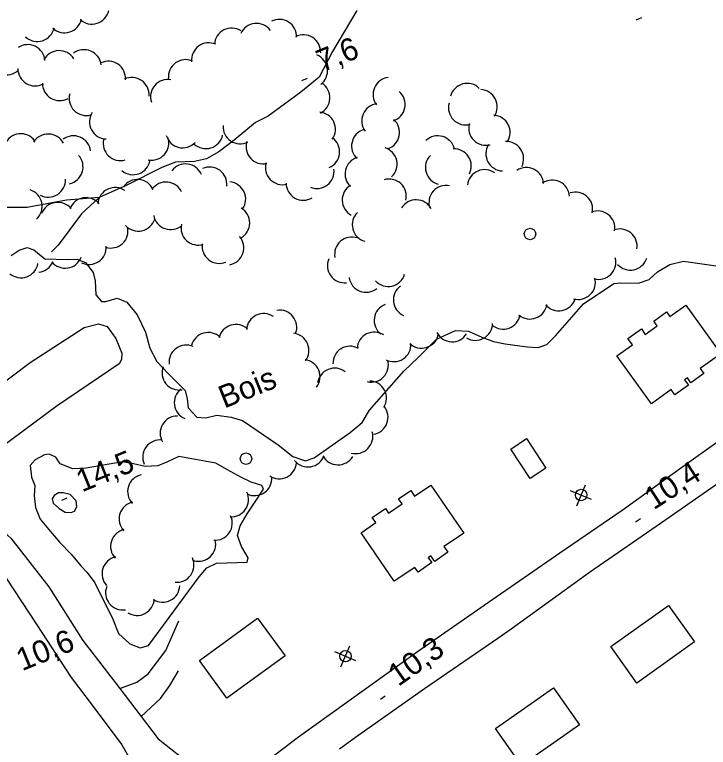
# Model space of a CAD drawing. Extents: x 362852 to 366875, y 5563573 to 5566479.
# Drawn here: x 365266.8 to 365387.8, y 5565014.2 to 5565142 of the extents above; entities that cross this region are included whole.
import ezdxf

# ---------------------------------------------------------------- set-up
doc = ezdxf.new("R2010")
doc.units = 0
for name, color, linetype in [('Niveau 1', 7, 'Continuous'), ('Niveau 19', 7, 'Continuous'), ('Niveau 2', 7, 'Continuous'), ('Niveau 21', 7, 'Continuous'), ('Niveau 22', 7, 'Continuous'), ('Niveau 3', 7, 'Continuous'), ('Niveau 31', 7, 'Continuous'), ('Niveau 36', 7, 'Continuous'), ('Niveau 44', 7, 'Continuous')]:
    doc.layers.add(name, color=color, linetype=linetype)

msp = doc.modelspace()

# ---------------------------------------------------------------- linework, layer by layer
at = {"layer": 'Niveau 1'}
for points in [[(365266.26, 5565099.98), (365267.62, 5565100.91), (365269.05, 5565101.37), (365270.2, 5565100.98), (365272.1, 5565099.39), (365276, 5565099.26), (365277.71, 5565099.34), (365279.21, 5565098.72), (365280.53, 5565097.02), (365280.88, 5565095.55), (365281.02, 5565093.12), (365282.01, 5565091.91), (365282.73, 5565091.96), (365284.73, 5565092.54), (365286.38, 5565091.85), (365288.18, 5565089.6), (365289.66, 5565086.61), (365290.43, 5565083.82), (365291.65, 5565081.46), (365293.66, 5565079.3), (365296.59, 5565076.41), (365296.95, 5565074.94), (365297.09, 5565073.38), (365298.62, 5565071.77), (365300.16, 5565071.66), (365302.1, 5565072.09), (365304.6, 5565071.75), (365306.57, 5565071.19)], [(365306.57, 5565071.19), (365312.8, 5565066.92), (365315.38, 5565064.87), (365317.54, 5565064.14), (365319.07, 5565064.65), (365325.33, 5565069.09), (365327.46, 5565070.84), (365328.7, 5565072.96), (365334.72, 5565079.79), (365337.21, 5565082.18), (365340.38, 5565085.35), (365343.74, 5565086.85), (365346, 5565086.79), (365348.3, 5565085.74), (365350.35, 5565084.97), (365352.38, 5565084.57), (365356.21, 5565084.03), (365358.11, 5565083.94), (365359.64, 5565084.45), (365361.14, 5565085.93), (365366.04, 5565091.55), (365371.3, 5565095.08), (365372.49, 5565095.2), (365375.63, 5565095.12), (365377.48, 5565095.76), (365378.92, 5565097.1), (365381.12, 5565098.38), (365383.49, 5565098.98), (365390.37, 5565097.96)]]:
    msp.add_lwpolyline(points, dxfattribs=at)
at = {"layer": 'Niveau 19'}
for points in [[(365285.16, 5565024.41), (365288.17, 5565025.53), (365290.11, 5565027.01), (365293.22, 5565031.08), (365295.45, 5565036.21)], [(365288.88, 5565019.54), (365292.27, 5565022.65), (365293.93, 5565024.96), (365295.44, 5565027.48)]]:
    msp.add_lwpolyline(points, dxfattribs=at)
at = {"layer": 'Niveau 2'}
for points in [[(365270.39, 5565059.81), (365270.26, 5565058.02), (365270.47, 5565056), (365271.3, 5565053.98), (365272.77, 5565052.22), (365274.71, 5565049.92), (365276.67, 5565047.87), (365278.37, 5565045.84), (365279.47, 5565044.68), (365280.83, 5565042.88), (365282.44, 5565039.57), (365283.83, 5565036.79), (365284.97, 5565034.03), (365286.94, 5565032.24), (365288.74, 5565031.49), (365290.16, 5565031.95), (365299.02, 5565043.91), (365300.37, 5565045.46), (365302.02, 5565046.26), (365307.39, 5565046.48), (365307.59, 5565047.19), (365306.4, 5565049.18), (365305.72, 5565051.13), (365306.15, 5565052.8), (365307.39, 5565054.92), (365308.77, 5565056.98), (365310.22, 5565059.19), (365309.96, 5565059.83), (365308.1, 5565060.43), (365306.41, 5565061.22), (365303.84, 5565062.65), (365301.91, 5565063.71), (365295.46, 5565064.91), (365293.49, 5565063.97), (365291.79, 5565063.28), (365289.62, 5565063.13), (365287.55, 5565063.64), (365285.67, 5565063.98), (365279.31, 5565062.86), (365276.99, 5565062.77), (365274.79, 5565063.6), (365274.05, 5565064.79), (365272.85, 5565065.29), (365272.02, 5565065.2), (365270.41, 5565064.29), (365269.57, 5565063.32), (365269.78, 5565061.3), (365270.39, 5565059.81)], [(365275.32, 5565058.58), (365274.47, 5565058.53), (365273.72, 5565058.1), (365273.4, 5565057.54), (365273.54, 5565056.73), (365274.61, 5565055.8), (365275.67, 5565055.18), (365276.69, 5565055.11), (365277.27, 5565055.35), (365277.69, 5565056.14), (365277.58, 5565057.15), (365276.51, 5565058.26), (365275.32, 5565058.58)]]:
    msp.add_lwpolyline(points, dxfattribs=at)
at = {"layer": 'Niveau 21'}
for points in [[(365309.56, 5565010.82), (365316.32, 5565015.99), (365324.76, 5565022.05), (365337.1, 5565030.86), (365349.46, 5565039.48), (365361.93, 5565048.11), (365372.8, 5565055.52), (365384.81, 5565064.2), (365395.1, 5565071.52), (365396, 5565072.13), (365407.98, 5565080.19), (365420.08, 5565088.61), (365434.79, 5565098.71), (365443.62, 5565104.9), (365446.79, 5565107.13), (365448.51, 5565108.27), (365454.85, 5565112.49), (365463.62, 5565118.88), (365470.15, 5565123.61), (365476.49, 5565128.43), (365477.9, 5565129.62), (365484.48, 5565135.13), (365492.27, 5565142.18)], [(365083.38, 5564989.28), (365095.1, 5564988.79), (365109.22, 5564988.62), (365124.14, 5564988.81), (365142.82, 5564991.73), (365156.27, 5564997.69), (365165.4, 5565003.67), (365173.36, 5565008.77), (365177.48, 5565011.41), (365188.28, 5565019), (365199.9, 5565027.14), (365209.67, 5565034.2), (365221.28, 5565042.61), (365230.31, 5565049.33), (365250.07, 5565066.31), (365253.38, 5565069.15), (365269.54, 5565081.31), (365278.94, 5565087.41), (365281.45, 5565088.05), (365282.96, 5565087.55), (365284.48, 5565085.51), (365285.56, 5565082.91), (365285.45, 5565081.81), (365285.08, 5565081.04)], [(365285.08, 5565081.04), (365274.23, 5565073.76), (365264.25, 5565066.33), (365262.74, 5565063.66), (365262.37, 5565059.28), (365262.63, 5565055.78), (365262.96, 5565053.44), (365266.2, 5565050.64), (365272.79, 5565042.14), (365278.74, 5565032.8), (365285.16, 5565024.41), (365288.88, 5565019.54), (365291.87, 5565015.62), (365298.19, 5565010.64), (365302.14, 5565009.6), (365304.92, 5565009.15), (365306.98, 5565009.08), (365307.06, 5565008.98)], [(365323.48, 5565013.92), (365326.29, 5565015.92), (365338.32, 5565024.42), (365351.09, 5565033.2), (365353.43, 5565034.81), (365356.15, 5565036.79), (365367.1, 5565044.74), (365380.42, 5565053.88), (365393.43, 5565062.99)], [(365180.18, 5565008.07), (365195.91, 5565019.13), (365213.26, 5565030.92), (365227.74, 5565041.62), (365239.57, 5565049.99), (365245.16, 5565052.1), (365250.74, 5565052.71), (365255.96, 5565051.93), (365259.93, 5565049.84), (365263.98, 5565045.72), (365270.71, 5565035.54), (365276.72, 5565026.35), (365280.37, 5565021.49), (365285.55, 5565014.61), (365288.72, 5565009.02)]]:
    msp.add_lwpolyline(points, dxfattribs=at)
at = {"layer": 'Niveau 22'}
for points in [[(365326.51, 5565142.73), (365322.28, 5565135.58), (365319.97, 5565131.07), (365316.76, 5565128.44), (365311.06, 5565124.26), (365308.83, 5565123.14), (365305.1, 5565120.09), (365302.46, 5565118.02), (365300.28, 5565116.82), (365298.23, 5565116.35), (365294.87, 5565116.22), (365292.51, 5565115.3), (365286.43, 5565112.24), (365281.59, 5565110.09), (365278.47, 5565107.24), (365274.45, 5565101.76), (365273.25, 5565100.6)], [(365281.59, 5565110.09), (365275.87, 5565109.64), (365269, 5565108.36), (365264.79, 5565108.31)]]:
    msp.add_lwpolyline(points, dxfattribs=at)
at = {"layer": 'Niveau 3'}
for p, q in [((365375.23, 5565141.09), (365376.19, 5565141.48)), ((365316.94, 5565130.51), (365317.9, 5565130.9)), ((365275.06, 5565057.27), (365276.02, 5565057.66)), ((365375.09, 5565053.5), (365375.96, 5565054.07)), ((365330.62, 5565022.56), (365331.47, 5565023.15))]:
    msp.add_line(p, q, dxfattribs=at)
at = {"layer": 'Niveau 31'}
for points in [[(365381.32, 5565076.56), (365377.89, 5565074.09), (365371.87, 5565082.44), (365374.56, 5565084.38), (365373.78, 5565085.46), (365376.13, 5565087.16), (365376.82, 5565086.2), (365378.91, 5565087.71), (365378.32, 5565088.52), (365380.52, 5565090.11), (365381.09, 5565089.32), (365383.87, 5565091.32), (365390, 5565082.82), (365386.4, 5565080.23), (365387.02, 5565079.38), (365384.76, 5565077.75), (365384.15, 5565078.6), (365383.66, 5565078.25), (365384.32, 5565077.32), (365381.99, 5565075.64), (365381.32, 5565076.56)], [(365356.08, 5565068.01), (365359.48, 5565062.86), (365356.75, 5565061.06), (365353.35, 5565066.2), (365356.08, 5565068.01)], [(365385.42, 5565032.56), (365375.36, 5565025.36), (365370.81, 5565031.73), (365380.87, 5565038.93), (365385.42, 5565032.56)], [(365355.2, 5565010.98), (365350.67, 5565017.43), (365360.8, 5565024.55), (365365.34, 5565018.11), (365355.2, 5565010.98)]]:
    msp.add_lwpolyline(points, dxfattribs=at)
for points in [[(365336.6, 5565045.55), (365333.03, 5565043.12), (365327.24, 5565051.6), (365329.82, 5565053.36), (365329.2, 5565054.26), (365331.49, 5565055.82), (365332.04, 5565055.02), (365334.39, 5565056.62), (365333.79, 5565057.49), (365335.91, 5565058.94), (365336.57, 5565057.97), (365339.43, 5565059.92), (365345.15, 5565051.55), (365342.13, 5565049.49), (365341.67, 5565049.18), (365342.37, 5565048.19), (365340.1, 5565046.57), (365339.4, 5565047.55), (365338.97, 5565047.24), (365339.58, 5565046.39), (365337.21, 5565044.7), (365336.6, 5565045.55)], [(365299.07, 5565029.31), (365309.19, 5565036.68), (365313.99, 5565030.1), (365303.87, 5565022.72), (365299.07, 5565029.31)]]:
    msp.add_lwpolyline(points, close=True, dxfattribs=at)
at = {"layer": 'Niveau 36'}
for p, q in [((365364.85, 5565056.31), (365366.4, 5565059.98)), ((365367.46, 5565057.37), (365363.79, 5565058.92)), ((365323.74, 5565028.19), (365325.29, 5565031.86)), ((365326.35, 5565029.25), (365322.68, 5565030.8))]:
    msp.add_line(p, q, dxfattribs=at)
for centre in [(365356.71, 5565103.72), (365307.18, 5565064.51), (365365.62, 5565058.18), (365324.52, 5565030.05)]:
    msp.add_circle(centre, 1, dxfattribs=at)
at = {"layer": 'Niveau 44'}
for centre, start, end in [((365280.31, 5565143.33), 227.6471, 347.625), ((365275.54, 5565141.82), 227.6471, 347.625), ((365309.01, 5565137.46), 36.2147, 156.1927), ((365312.99, 5565138.16), 357.5077, 117.4857), ((365270.78, 5565140.3), 227.6471, 347.625), ((365304.68, 5565136.64), 56.7572, 176.7351), ((365317.21, 5565135.47), 357.5077, 117.4857), ((365269.14, 5565133.75), 4.367, 124.3449), ((365300.69, 5565134.07), 65.9238, 185.9017), ((365274.62, 5565132.7), 32.203, 152.1809), ((365278.95, 5565132.87), 7.3039, 127.2819), ((365265.45, 5565134.5), 192.1726, 312.1505), ((365283.17, 5565130.86), 355.4685, 115.4465), ((365296.64, 5565131.13), 65.9238, 185.9017), ((365318.4, 5565132.17), 307.7143, 67.6923), ((365270.4, 5565132.56), 179.1383, 299.1162), ((365274.69, 5565129.99), 179.1383, 299.1162), ((365287.28, 5565128.02), 355.4685, 115.4465), ((365293.53, 5565127.67), 78.9949, 198.9728), ((365318.81, 5565127.48), 297.342, 57.3199), ((365332.34, 5565128.04), 96.8152, 216.7932), ((365345.76, 5565126.99), 45.2043, 165.1823), ((365347.99, 5565125.91), 326.7815, 86.7595), ((365279.34, 5565127.38), 165.0213, 284.9993), ((365331.94, 5565126.32), 288.7114, 48.6894), ((365330.37, 5565123.44), 96.8152, 216.7932), ((365345.49, 5565125.74), 164.8141, 284.7921), ((365282.89, 5565123.29), 147.8871, 267.8651), ((365319.78, 5565121.99), 324.9261, 84.9041), ((365330.96, 5565121.42), 288.7114, 48.6894), ((365350.24, 5565121.44), 326.7815, 86.7595), ((365306.18, 5565122.44), 176.1124, 296.0903), ((365349.02, 5565122.19), 164.8141, 284.7921), ((365267.91, 5565118.21), 36.2416, 156.2195), ((365272.69, 5565118.16), 28.1781, 148.1561), ((365328.59, 5565119.06), 106.8086, 226.7865), ((365277.1, 5565117.85), 7.4288, 127.4067), ((365285.28, 5565119.52), 166.3039, 286.2818), ((365290.72, 5565119.58), 258.8628, 18.8407), ((365296.15, 5565121.75), 196.5561, 316.5341), ((365300.19, 5565121.61), 227.111, 347.089), ((365310.19, 5565118.94), 162.2817, 282.2596), ((365320.5, 5565118.06), 293.4468, 53.4247), ((365340.63, 5565117.84), 13.5084, 133.4863), ((365352.6, 5565116.84), 333.2115, 93.1894), ((365330.53, 5565115.9), 312.4488, 72.4268), ((365343.47, 5565115.57), 332.6541, 92.632), ((365352.02, 5565117.72), 148.0647, 268.0426), ((365275.77, 5565115.42), 282.1873, 42.1652), ((365341.47, 5565115.32), 135.4076, 255.3856), ((365287.49, 5565117.06), 229.8935, 349.8715), ((365296.63, 5565112.93), 22.4907, 142.4687), ((365313.56, 5565115.31), 163.9292, 283.9071), ((365327.45, 5565114.19), 106.8086, 226.7865), ((365300.84, 5565112.4), 353.921, 113.8989), ((365319.55, 5565114.65), 247.6273, 7.6053), ((365348.8, 5565111.94), 53.6951, 173.6731), ((365356.09, 5565112.31), 4.1073, 124.0853), ((365272.7, 5565113.14), 242.3218, 2.2997), ((365288.26, 5565110.22), 24.8671, 144.845), ((365293.24, 5565109.78), 24.8671, 144.845), ((365304.13, 5565109.8), 325.1129, 85.0908), ((365317.18, 5565112.6), 180.5151, 300.4931), ((365326.96, 5565109.64), 121.5695, 241.5474), ((365332.14, 5565110.3), 347.1731, 107.151), ((365342.09, 5565109.2), 78.4626, 198.4405), ((365360.59, 5565110.12), 4.1073, 124.0853), ((365268.65, 5565108.53), 312.5816, 72.5595), ((365284.36, 5565108.82), 55.3675, 175.3455), ((365364.64, 5565108.03), 348.0742, 108.0522), ((365279.29, 5565107.05), 39.4524, 159.4303), ((365336.86, 5565106.68), 28.4239, 148.4018), ((365274.36, 5565106.23), 39.4524, 159.4303), ((365304.83, 5565105.64), 299.4053, 59.3832), ((365328.71, 5565105.32), 133.9382, 253.9162), ((365368.5, 5565104.74), 351.0507, 111.0286), ((365288.4, 5565107.22), 222.4455, 342.4235), ((365294.05, 5565107.48), 190.4928, 310.4707), ((365283.61, 5565104.26), 252.7502, 12.7281), ((365298.85, 5565104.78), 167.2932, 287.2711), ((365372.39, 5565101.59), 351.0507, 111.0286), ((365303.8, 5565101.31), 280.6806, 40.6585), ((365325.64, 5565100.18), 71.0058, 190.9838), ((365302.53, 5565101.59), 172.0647, 292.0426), ((365279.81, 5565101.4), 244.1291, 4.1071), ((365275.65, 5565100.75), 218.5039, 338.4818), ((365324.38, 5565098.2), 156.4695, 276.4475), ((365368.68, 5565098.79), 254.6136, 14.5915), ((365374.21, 5565100.42), 221.9975, 341.9754), ((365267.95, 5565099.08), 229.7328, 349.7107), ((365270.71, 5565100.01), 276.1842, 338.4818), ((365328.13, 5565096.55), 188.4282, 308.4061), ((365331.98, 5565097.56), 222.9151, 342.893), ((365365.12, 5565095.29), 254.3496, 14.3275), ((365335.88, 5565092.23), 125.9275, 245.9054), ((365361.73, 5565093.31), 220.8407, 340.8187), ((365313.04, 5565087.43), 338.8136, 98.7915), ((365332.54, 5565088.62), 111.5838, 231.5617), ((365356.69, 5565091.88), 230.6975, 350.6754), ((365310.27, 5565086.84), 55.8569, 175.8349), ((365352.01, 5565090.11), 230.6975, 350.6754), ((365305.41, 5565084.93), 47.0293, 167.0072), ((365347.19, 5565088.15), 238.6757, 358.6536), ((365300.58, 5565083.53), 45.8389, 165.8168), ((365329.56, 5565083.59), 56.6691, 176.647), ((365343.13, 5565087.91), 207.5822, 327.5602), ((365315.16, 5565083.41), 323.0392, 83.0172), ((365337.8, 5565086.8), 226.638, 346.6159), ((365296.77, 5565081.34), 66.2084, 186.1864), ((365325.34, 5565081.14), 61.2347, 181.2127), ((365332.96, 5565084.44), 243.0508, 3.0287), ((365317.11, 5565078.8), 323.0392, 83.0172), ((365329.02, 5565080.87), 256.1671, 16.1451), ((365295.55, 5565079.49), 159.2668, 279.2447), ((365322.63, 5565077.31), 51.8228, 171.8007), ((365328.68, 5565075.06), 328.1435, 88.1214), ((365297.68, 5565074.28), 127.4929, 247.4708), ((365328.95, 5565071.73), 279.8896, 39.8675), ((365295.21, 5565068.96), 89.9157, 209.8936), ((365326.3, 5565068.4), 254.955, 14.9329), ((365292.18, 5565064.78), 83.5966, 203.5745), ((365317.99, 5565066.08), 219.2906, 339.2685), ((365323.23, 5565066.44), 208.8279, 328.8058), ((365313, 5565064.01), 236.1547, 356.1326), ((365289.54, 5565058.76), 102.7363, 222.7143), ((365308.68, 5565061.07), 244.7299, 4.7078), ((365304.64, 5565057.39), 265.4692, 25.4471), ((365288.05, 5565053.99), 102.7363, 222.7143), ((365301.8, 5565053.28), 265.4692, 25.4471), ((365286.57, 5565049.21), 102.7363, 222.7143), ((365298.91, 5565049.62), 253.4665, 13.4444), ((365285.08, 5565044.44), 102.7363, 222.7143), ((365295.11, 5565045.95), 264.5539, 24.5319), ((365285.69, 5565041.13), 158.8136, 278.7915), ((365292.63, 5565042.47), 237.3425, 357.3204), ((365288.19, 5565040.17), 237.3425, 357.3204)]:
    msp.add_arc(centre, 3, start, end, dxfattribs=at)

# ---------------------------------------------------------------- texts
at = {"layer": 'Niveau 3'}
for s, rotation, p in [('7,6  ', 22.09, (365320.45, 5565131.87)), ('14,5 ', 22.09, (365278.57, 5565058.63)), ('10,4 ', 32.8476, (365378.28, 5565055.49)), ('10,6 ', 22.09, (365268.13, 5565027.42)), ('10,3 ', 35.1401, (365333.73, 5565024.67))]:
    msp.add_text(s, height=3.93, rotation=rotation, dxfattribs=at).set_placement(p)
at = {"layer": 'Niveau 44'}
msp.add_text('Bois', height=3.93, rotation=22.09, dxfattribs=at).set_placement((365303.4, 5565073.24))

doc.saveas('drawing.dxf')
